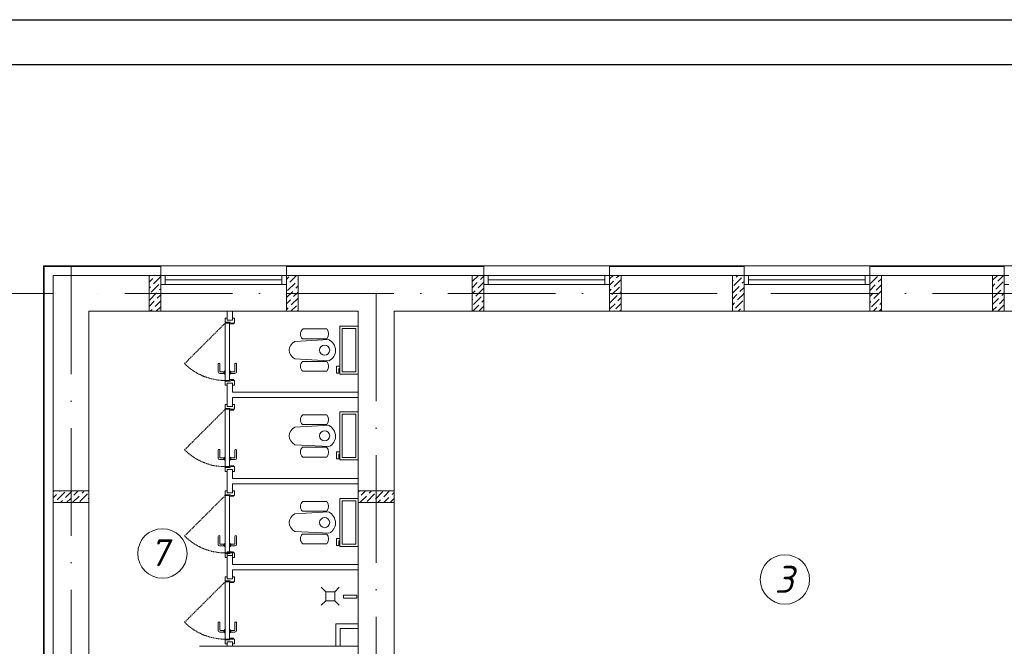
# Model space of a CAD drawing. Header units: millimetres. Extents: x 1114507 to 93926427, y 174473 to 817039.
# Tile 313 of 483: x 1853464 to 1864436, y 491671 to 498648. Entities that reach past the tile are written whole.
import ezdxf

# ---------------------------------------------------------------- set-up
doc = ezdxf.new("R2010")
doc.units = ezdxf.units.MM
doc.linetypes.add('ACAD_ISO10W100', pattern=[18, 12, -3, 0, -3])
doc.linetypes.add('Beruniy Xref$0$DASHED', pattern=[19.05, 12.7, -6.35])
for name, color, linetype, lineweight in [('expl', 234, 'Continuous', 13), ('размеры', 12, 'Continuous', 15), ('Сантехника', 150, 'Continuous', 13)]:
    doc.layers.add(name, color=color, linetype=linetype, lineweight=lineweight)
doc.layers.add('kcd_tx', color=7, linetype='Continuous')
doc.layers.add('АСО-стены кирпич 380 мм', color=7, linetype='Continuous', lineweight=35, true_color=0x745739)
doc.styles.get("Standard").update_dxf_attribs({"font": 'isocpeui.ttf'})

# ---------------------------------------------------------------- blocks, each defined once
blk = doc.blocks.new('blokqav2mak')
at = {"color": 252, "lineweight": 0, "ltscale": 100}
for p, q in [((1546682, 782732), (1545375, 782732)), ((1545375, 782732), (1545375, 775375)), ((1546682, 782625), (1546682, 782732)), ((1550282, 782732), (1548082, 782732)), ((1548082, 782625), (1548082, 782732)), ((1550282, 782625), (1550282, 782732)), ((1553182, 782732), (1551682, 782732)), ((1551682, 782625), (1551682, 782732)), ((1553182, 782625), (1553182, 782732)), ((1556082, 782732), (1554582, 782732)), ((1554582, 782625), (1554582, 782732)), ((1556082, 782625), (1556082, 782732))]:
    blk.add_line(p, q, dxfattribs=at)
at = {"color": 32, "lineweight": 0, "ltscale": 100}
for p, q in [((1546682, 782725), (1545382, 782725)), ((1545382, 782725), (1545382, 775375)), ((1550282, 782725), (1548082, 782725)), ((1553182, 782725), (1551682, 782725)), ((1556082, 782725), (1554582, 782725))]:
    blk.add_line(p, q, dxfattribs=at)
at = {"color": 1, "linetype": 'ACAD_ISO10W100', "lineweight": 0, "ltscale": 100}
for p, q in [((1545682, 782725), (1545682, 766825)), ((1572682, 782425), (1545682, 782425)), ((1549082, 782425), (1549082, 766825))]:
    blk.add_line(p, q, dxfattribs=at)
at = {"lineweight": 0, "ltscale": 100}
for p, q in [((1548082, 782732), (1546682, 782732)), ((1551682, 782732), (1550282, 782732)), ((1554582, 782732), (1553182, 782732)), ((1557482, 782732), (1556082, 782732)), ((1546682, 782625), (1545482, 782625)), ((1545482, 782625), (1545482, 775455)), ((1546682, 782225), (1546682, 782625)), ((1550282, 782625), (1548082, 782625)), ((1548082, 782225), (1548082, 782625)), ((1550282, 782625), (1550282, 782225)), ((1553182, 782625), (1551682, 782625)), ((1551682, 782625), (1551682, 782225)), ((1553182, 782625), (1553182, 782225)), ((1556082, 782625), (1554582, 782625)), ((1554582, 782625), (1554582, 782225)), ((1556082, 782625), (1556082, 782225)), ((1546682, 782225), (1545882, 782225)), ((1545882, 782225), (1545882, 775455)), ((1548082, 782225), (1546682, 782225)), ((1548882, 782225), (1548082, 782225)), ((1548882, 776325), (1548882, 782225)), ((1550282, 782225), (1549282, 782225)), ((1549282, 776325), (1549282, 782225)), ((1551682, 782225), (1550282, 782225)), ((1553182, 782225), (1551682, 782225)), ((1554582, 782225), (1553182, 782225)), ((1556082, 782225), (1554582, 782225)), ((1557482, 782225), (1556082, 782225)), ((1548682, 778495), (1548682, 778695)), ((1548682, 778695), (1548882, 778695)), ((1548882, 778695), (1548882, 778495)), ((1547112, 778495), (1548882, 778495)), ((1548882, 778495), (1548682, 778495))]:
    blk.add_line(p, q, dxfattribs=at)
at = {"linetype": 'Continuous', "lineweight": 0, "ltscale": 100}
for p, q in [((1546552, 782617, 0), (1546561, 782625, 0)), ((1546552, 782549, 0), (1546593, 782590, 0)), ((1546601, 782531, 0), (1546682, 782612, 0)), ((1546610, 782607, 0), (1546610, 782607, 0)), ((1546627, 782624, 0), (1546628, 782625, 0)), ((1548082, 782579, 0), (1548110, 782607, 0)), ((1548119, 782548, 0), (1548196, 782625, 0)), ((1548127, 782624, 0), (1548127, 782624, 0)), ((1548195, 782557, 0), (1548195, 782557, 0)), ((1548211, 782573, 0), (1548212, 782574, 0)), ((1550152, 782555, 0), (1550222, 782625, 0)), ((1550152, 782488, 0), (1550209, 782545, 0)), ((1550218, 782486, 0), (1550282, 782551, 0)), ((1550226, 782562, 0), (1550226, 782562, 0)), ((1550243, 782579, 0), (1550282, 782618, 0)), ((1551682, 782585, 0), (1551722, 782625, 0)), ((1551682, 782517, 0), (1551727, 782562, 0)), ((1551735, 782503, 0), (1551812, 782580, 0)), ((1551744, 782579, 0), (1551744, 782579, 0)), ((1551761, 782596, 0), (1551790, 782625, 0)), ((1553052, 782563, 0), (1553060, 782571, 0)), ((1553068, 782512, 0), (1553152, 782596, 0)), ((1553076, 782587, 0), (1553076, 782587, 0)), ((1553093, 782604, 0), (1553114, 782625, 0)), ((1553161, 782537, 0), (1553182, 782558, 0)), ((1553169, 782613, 0), (1553169, 782613, 0)), ((1554586, 782529, 0), (1554670, 782613, 0)), ((1554594, 782604, 0), (1554594, 782604, 0)), ((1554611, 782621, 0), (1554615, 782625, 0)), ((1554678, 782554, 0), (1554712, 782588, 0)), ((1555952, 782571, 0), (1556002, 782621, 0)), ((1555986, 782470, 0), (1556070, 782554, 0)), ((1555994, 782545, 0), (1555994, 782545, 0)), ((1556011, 782562, 0), (1556074, 782625, 0)), ((1546552, 782482, 0), (1546568, 782498, 0)), ((1546576, 782439, 0), (1546660, 782523, 0)), ((1546585, 782514, 0), (1546585, 782514, 0)), ((1546652, 782447, 0), (1546652, 782447, 0)), ((1546669, 782464, 0), (1546682, 782477, 0)), ((1546677, 782540, 0), (1546677, 782540, 0)), ((1548082, 782511, 0), (1548085, 782514, 0)), ((1548082, 782377, 0), (1548153, 782447, 0)), ((1548094, 782455, 0), (1548178, 782540, 0)), ((1548102, 782531, 0), (1548102, 782531, 0)), ((1548161, 782388, 0), (1548212, 782439, 0)), ((1548169, 782464, 0), (1548169, 782464, 0)), ((1548186, 782481, 0), (1548212, 782507, 0)), ((1550152, 782421, 0), (1550184, 782453, 0)), ((1550193, 782394, 0), (1550277, 782478, 0)), ((1550201, 782470, 0), (1550201, 782470, 0)), ((1551682, 782450, 0), (1551702, 782470, 0)), ((1551710, 782411, 0), (1551794, 782495, 0)), ((1551718, 782486, 0), (1551718, 782486, 0)), ((1551803, 782436, 0), (1551812, 782445, 0)), ((1551811, 782512, 0), (1551811, 782512, 0)), ((1553052, 782428, 0), (1553127, 782503, 0)), ((1553135, 782444, 0), (1553182, 782491, 0)), ((1553144, 782520, 0), (1553144, 782520, 0)), ((1554582, 782458, 0), (1554644, 782520, 0)), ((1554628, 782369, 0), (1554712, 782453, 0)), ((1554636, 782444, 0), (1554636, 782444, 0)), ((1554653, 782461, 0), (1554712, 782520, 0)), ((1554661, 782537, 0), (1554661, 782537, 0)), ((1555952, 782503, 0), (1555977, 782529, 0)), ((1555960, 782377, 0), (1556045, 782461, 0)), ((1555969, 782453, 0), (1555969, 782453, 0)), ((1556061, 782478, 0), (1556061, 782478, 0)), ((1556078, 782495, 0), (1556082, 782499, 0)), ((1546552, 782347, 0), (1546635, 782430, 0)), ((1546552, 782280, 0), (1546610, 782338, 0)), ((1546559, 782422, 0), (1546559, 782422, 0)), ((1546618, 782279, 0), (1546682, 782342, 0)), ((1546627, 782354, 0), (1546627, 782354, 0)), ((1546643, 782371, 0), (1546682, 782410, 0)), ((1548082, 782309, 0), (1548127, 782354, 0)), ((1548136, 782296, 0), (1548212, 782372, 0)), ((1548144, 782371, 0), (1548144, 782371, 0)), ((1550152, 782353, 0), (1550159, 782360, 0)), ((1550167, 782301, 0), (1550252, 782385, 0)), ((1550176, 782377, 0), (1550176, 782377, 0)), ((1550260, 782326, 0), (1550282, 782349, 0)), ((1550268, 782402, 0), (1550268, 782402, 0)), ((1551685, 782318, 0), (1551769, 782402, 0)), ((1551693, 782394, 0), (1551693, 782394, 0)), ((1551761, 782326, 0), (1551761, 782326, 0)), ((1551777, 782343, 0), (1551812, 782378, 0)), ((1551786, 782419, 0), (1551786, 782419, 0)), ((1553052, 782361, 0), (1553102, 782411, 0)), ((1553085, 782259, 0), (1553169, 782343, 0)), ((1553093, 782335, 0), (1553093, 782335, 0)), ((1553110, 782352, 0), (1553182, 782424, 0)), ((1553119, 782428, 0), (1553119, 782428, 0)), ((1554582, 782390, 0), (1554619, 782428, 0)), ((1554582, 782323, 0), (1554594, 782335, 0)), ((1554602, 782276, 0), (1554687, 782360, 0)), ((1554611, 782352, 0), (1554611, 782352, 0)), ((1554703, 782377, 0), (1554703, 782377, 0)), ((1555952, 782301, 0), (1556019, 782369, 0)), ((1556028, 782310, 0), (1556082, 782364, 0)), ((1556036, 782385, 0), (1556036, 782385, 0)), ((1556053, 782402, 0), (1556082, 782431, 0)), ((1546565, 782225, 0), (1546585, 782245, 0)), ((1546601, 782262, 0), (1546601, 782262, 0)), ((1546632, 782225, 0), (1546677, 782270, 0)), ((1548082, 782242, 0), (1548102, 782262, 0)), ((1548119, 782279, 0), (1548119, 782279, 0)), ((1548133, 782225, 0), (1548195, 782287, 0)), ((1548203, 782228, 0), (1548212, 782237, 0)), ((1548211, 782304, 0), (1548211, 782304, 0)), ((1550159, 782225, 0), (1550226, 782293, 0)), ((1550235, 782234, 0), (1550282, 782281, 0)), ((1550243, 782310, 0), (1550243, 782310, 0)), ((1551682, 782248, 0), (1551744, 782310, 0)), ((1551735, 782234, 0), (1551735, 782234, 0)), ((1551752, 782251, 0), (1551812, 782311, 0)), ((1551794, 782225, 0), (1551811, 782242, 0)), ((1553052, 782294, 0), (1553076, 782318, 0)), ((1553068, 782242, 0), (1553068, 782242, 0)), ((1553118, 782225, 0), (1553144, 782251, 0)), ((1553161, 782268, 0), (1553161, 782268, 0)), ((1553178, 782284, 0), (1553182, 782289, 0)), ((1554586, 782259, 0), (1554586, 782259, 0)), ((1554619, 782225, 0), (1554661, 782268, 0)), ((1554678, 782284, 0), (1554678, 782284, 0)), ((1554686, 782225, 0), (1554712, 782251, 0)), ((1554695, 782301, 0), (1554712, 782318, 0)), ((1555952, 782234, 0), (1555994, 782276, 0)), ((1556010, 782225, 0), (1556082, 782297, 0)), ((1556011, 782293, 0), (1556011, 782293, 0)), ((1556078, 782225, 0), (1556078, 782225, 0)), ((1545482, 780214, 0), (1545493, 780225, 0)), ((1545482, 780147, 0), (1545519, 780185, 0)), ((1545528, 780126, 0), (1545612, 780210, 0)), ((1545536, 780201, 0), (1545536, 780201, 0)), ((1545553, 780218, 0), (1545560, 780225, 0)), ((1545604, 780134, 0), (1545604, 780134, 0)), ((1545620, 780151, 0), (1545695, 780225, 0)), ((1545632, 780095, 0), (1545679, 780142, 0)), ((1545696, 780159, 0), (1545696, 780159, 0)), ((1545699, 780095, 0), (1545772, 780168, 0)), ((1545713, 780176, 0), (1545762, 780225, 0)), ((1545780, 780109, 0), (1545865, 780193, 0)), ((1545789, 780185, 0), (1545789, 780185, 0)), ((1545806, 780201, 0), (1545829, 780225, 0)), ((1545873, 780134, 0), (1545882, 780143, 0)), ((1545881, 780210, 0), (1545881, 780210, 0)), ((1548882, 780212, 0), (1548895, 780225, 0)), ((1548897, 780159, 0), (1548897, 780159, 0)), ((1548900, 780095, 0), (1548973, 780168, 0)), ((1548914, 780176, 0), (1548963, 780225, 0)), ((1548981, 780109, 0), (1549065, 780193, 0)), ((1548989, 780185, 0), (1548989, 780185, 0)), ((1549006, 780201, 0), (1549030, 780225, 0)), ((1549074, 780134, 0), (1549158, 780218, 0)), ((1549082, 780210, 0), (1549082, 780210, 0)), ((1549149, 780142, 0), (1549149, 780142, 0)), ((1549166, 780159, 0), (1549232, 780225, 0)), ((1549169, 780095, 0), (1549225, 780151, 0)), ((1549237, 780095, 0), (1549282, 780140, 0)), ((1549242, 780168, 0), (1549242, 780168, 0)), ((1549259, 780185, 0), (1549282, 780208, 0)), ((1545511, 780109, 0), (1545511, 780109, 0)), ((1545565, 780095, 0), (1545587, 780117, 0)), ((1545834, 780095, 0), (1545839, 780100, 0)), ((1545856, 780117, 0), (1545856, 780117, 0)), ((1549035, 780095, 0), (1549040, 780100, 0)), ((1549057, 780117, 0), (1549057, 780117, 0)), ((1549102, 780095, 0), (1549132, 780126, 0))]:
    blk.add_line(p, q, dxfattribs=at)
at = {"color": 5, "lineweight": 0}
for p, q in [((1546732, 782625), (1546682, 782625)), ((1546682, 782625), (1546682, 782525)), ((1548032, 782625), (1546732, 782625)), ((1546732, 782525), (1546732, 782625)), ((1548032, 782575), (1546732, 782575)), ((1548032, 782525), (1548032, 782625)), ((1548032, 782625), (1548082, 782625)), ((1548082, 782625), (1548082, 782525)), ((1550332, 782625), (1550282, 782625)), ((1550282, 782625), (1550282, 782525)), ((1551632, 782625), (1550332, 782625)), ((1550332, 782525), (1550332, 782625)), ((1551632, 782575), (1550332, 782575)), ((1551632, 782525), (1551632, 782625)), ((1551632, 782625), (1551682, 782625)), ((1551682, 782625), (1551682, 782525)), ((1553232, 782625), (1553182, 782625)), ((1553182, 782625), (1553182, 782525)), ((1554532, 782625), (1553232, 782625)), ((1553232, 782525), (1553232, 782625)), ((1554532, 782575), (1553232, 782575)), ((1554532, 782525), (1554532, 782625)), ((1554532, 782625), (1554582, 782625)), ((1554582, 782625), (1554582, 782525)), ((1556132, 782625), (1556082, 782625)), ((1556082, 782625), (1556082, 782525)), ((1546682, 782525), (1546732, 782525)), ((1548032, 782525), (1546732, 782525)), ((1548082, 782525), (1548032, 782525)), ((1550282, 782525), (1550332, 782525)), ((1551632, 782525), (1550332, 782525)), ((1551682, 782525), (1551632, 782525)), ((1553182, 782525), (1553232, 782525)), ((1554532, 782525), (1553232, 782525)), ((1554582, 782525), (1554532, 782525)), ((1556082, 782525), (1556132, 782525))]:
    blk.add_line(p, q, dxfattribs=at)
at = {"color": 0, "lineweight": 0}
for p, q in [((1547422, 782147), (1547400, 782147)), ((1547400, 782147), (1547400, 782103)), ((1547422, 782125), (1547482, 782125)), ((1547504, 782147), (1547482, 782147)), ((1547504, 782094), (1547504, 782147)), ((1547400, 782103), (1547457, 782103)), ((1547448, 782094), (1547400, 782094)), ((1547400, 782094), (1547400, 781456)), ((1547448, 781456), (1547448, 782094)), ((1547457, 782103), (1547457, 782086)), ((1547457, 782086), (1547496, 782086)), ((1547466, 782094), (1547504, 782094)), ((1547323, 781548), (1547323, 781639)), ((1547341, 781639), (1547341, 781556)), ((1547400, 781561), (1547391, 781561)), ((1547391, 781561), (1547391, 781526)), ((1547400, 781526), (1547400, 781561)), ((1547448, 781561), (1547457, 781561)), ((1547457, 781561), (1547457, 781526)), ((1547508, 781639), (1547508, 781556)), ((1547525, 781548), (1547525, 781639)), ((1547386, 781534), (1547336, 781534)), ((1547345, 781552), (1547386, 781552)), ((1547386, 781534), (1547386, 781552)), ((1547391, 781556), (1547391, 781556)), ((1547391, 781530), (1547391, 781530)), ((1547391, 781526), (1547400, 781526)), ((1547400, 781456), (1547448, 781456)), ((1547400, 781403), (1547400, 781447)), ((1547400, 781447), (1547457, 781447)), ((1547457, 781526), (1547448, 781526)), ((1547458, 781556), (1547457, 781556)), ((1547457, 781530), (1547458, 781530)), ((1547457, 781447), (1547457, 781464)), ((1547457, 781464), (1547496, 781464)), ((1547503, 781552), (1547462, 781552)), ((1547462, 781534), (1547462, 781552)), ((1547462, 781534), (1547512, 781534)), ((1547466, 781456), (1547504, 781456)), ((1547504, 781456), (1547504, 781403)), ((1547422, 781403), (1547400, 781403)), ((1547422, 781425), (1547482, 781425)), ((1547504, 781403), (1547482, 781403)), ((1547422, 781187), (1547400, 781187)), ((1547400, 781187), (1547400, 781143)), ((1547400, 781143), (1547457, 781143)), ((1547448, 781134), (1547400, 781134)), ((1547400, 781134), (1547400, 780496)), ((1547422, 781165), (1547482, 781165)), ((1547448, 780496), (1547448, 781134)), ((1547457, 781143), (1547457, 781126)), ((1547457, 781126), (1547496, 781126)), ((1547466, 781134), (1547504, 781134)), ((1547504, 781187), (1547482, 781187)), ((1547504, 781134), (1547504, 781187)), ((1547323, 780588), (1547323, 780679)), ((1547341, 780679), (1547341, 780596)), ((1547508, 780679), (1547508, 780596)), ((1547525, 780588), (1547525, 780679)), ((1547386, 780574), (1547336, 780574)), ((1547345, 780592), (1547386, 780592)), ((1547386, 780574), (1547386, 780592)), ((1547400, 780601), (1547391, 780601)), ((1547391, 780601), (1547391, 780566)), ((1547391, 780596), (1547391, 780596)), ((1547391, 780570), (1547391, 780570)), ((1547400, 780566), (1547400, 780601)), ((1547448, 780601), (1547457, 780601)), ((1547457, 780601), (1547457, 780566)), ((1547458, 780596), (1547457, 780596)), ((1547457, 780570), (1547458, 780570)), ((1547503, 780592), (1547462, 780592)), ((1547462, 780574), (1547462, 780592)), ((1547462, 780574), (1547512, 780574)), ((1547391, 780566), (1547400, 780566)), ((1547400, 780496), (1547448, 780496)), ((1547400, 780443), (1547400, 780487)), ((1547400, 780487), (1547457, 780487)), ((1547422, 780465), (1547482, 780465)), ((1547457, 780566), (1547448, 780566)), ((1547457, 780487), (1547457, 780504)), ((1547457, 780504), (1547496, 780504)), ((1547466, 780496), (1547504, 780496)), ((1547504, 780496), (1547504, 780443)), ((1547422, 780443), (1547400, 780443)), ((1547504, 780443), (1547482, 780443)), ((1547422, 780227), (1547400, 780227)), ((1547400, 780227), (1547400, 780183)), ((1547400, 780183), (1547457, 780183)), ((1547448, 780174), (1547400, 780174)), ((1547400, 780174), (1547400, 779536)), ((1547422, 780205), (1547482, 780205)), ((1547448, 779536), (1547448, 780174)), ((1547457, 780183), (1547457, 780166)), ((1547457, 780166), (1547496, 780166)), ((1547466, 780174), (1547504, 780174)), ((1547504, 780227), (1547482, 780227)), ((1547504, 780174), (1547504, 780227)), ((1547323, 779628), (1547323, 779719)), ((1547341, 779719), (1547341, 779636)), ((1547508, 779719), (1547508, 779636)), ((1547525, 779628), (1547525, 779719)), ((1547386, 779614), (1547336, 779614)), ((1547345, 779632), (1547386, 779632)), ((1547386, 779614), (1547386, 779632)), ((1547400, 779641), (1547391, 779641)), ((1547391, 779641), (1547391, 779606)), ((1547391, 779636), (1547391, 779636)), ((1547391, 779610), (1547391, 779610)), ((1547391, 779606), (1547400, 779606)), ((1547400, 779606), (1547400, 779641)), ((1547448, 779641), (1547457, 779641)), ((1547457, 779606), (1547448, 779606)), ((1547457, 779641), (1547457, 779606)), ((1547458, 779636), (1547457, 779636)), ((1547457, 779610), (1547458, 779610)), ((1547503, 779632), (1547462, 779632)), ((1547462, 779614), (1547462, 779632)), ((1547462, 779614), (1547512, 779614)), ((1547400, 779536), (1547448, 779536)), ((1547400, 779483), (1547400, 779527)), ((1547400, 779527), (1547457, 779527)), ((1547422, 779483), (1547400, 779483)), ((1547422, 779505), (1547482, 779505)), ((1547457, 779527), (1547457, 779544)), ((1547457, 779544), (1547496, 779544)), ((1547466, 779536), (1547504, 779536)), ((1547504, 779483), (1547482, 779483)), ((1547504, 779536), (1547504, 779483)), ((1547422, 779267), (1547400, 779267)), ((1547400, 779267), (1547400, 779223)), ((1547504, 779267), (1547482, 779267)), ((1547504, 779214), (1547504, 779267)), ((1547400, 779223), (1547457, 779223)), ((1547448, 779214), (1547400, 779214)), ((1547400, 779214), (1547400, 778576)), ((1547422, 779245), (1547482, 779245)), ((1547448, 778576), (1547448, 779214)), ((1547457, 779223), (1547457, 779206)), ((1547457, 779206), (1547496, 779206)), ((1547466, 779214), (1547504, 779214)), ((1547323, 778668), (1547323, 778759)), ((1547341, 778759), (1547341, 778676)), ((1547508, 778759), (1547508, 778676)), ((1547525, 778668), (1547525, 778759)), ((1547386, 778654), (1547336, 778654)), ((1547345, 778672), (1547386, 778672)), ((1547386, 778654), (1547386, 778672)), ((1547400, 778681), (1547391, 778681)), ((1547391, 778681), (1547391, 778646)), ((1547391, 778676), (1547391, 778676)), ((1547391, 778650), (1547391, 778650)), ((1547391, 778646), (1547400, 778646)), ((1547400, 778646), (1547400, 778681)), ((1547448, 778681), (1547457, 778681)), ((1547457, 778646), (1547448, 778646)), ((1547457, 778681), (1547457, 778646)), ((1547458, 778676), (1547457, 778676)), ((1547457, 778650), (1547458, 778650)), ((1547503, 778672), (1547462, 778672)), ((1547462, 778654), (1547462, 778672)), ((1547462, 778654), (1547512, 778654)), ((1547400, 778576), (1547448, 778576)), ((1547400, 778523), (1547400, 778567)), ((1547400, 778567), (1547457, 778567)), ((1547422, 778523), (1547400, 778523)), ((1547422, 778545), (1547482, 778545)), ((1547457, 778567), (1547457, 778584)), ((1547457, 778584), (1547496, 778584)), ((1547466, 778576), (1547504, 778576)), ((1547504, 778523), (1547482, 778523)), ((1547504, 778576), (1547504, 778523))]:
    blk.add_line(p, q, dxfattribs=at)
at = {"color": 0, "linetype": 'Beruniy Xref$0$DASHED', "lineweight": 0}
for p, q in [((1547400, 782094), (1546948, 781643)), ((1547400, 781134), (1546948, 780683)), ((1547400, 780174), (1546948, 779723)), ((1547400, 779214), (1546948, 778763))]:
    blk.add_line(p, q, dxfattribs=at)
at = {"lineweight": 0}
for p, q in [((1548470, 779153), (1548520, 779103)), ((1548670, 779153), (1548620, 779103)), ((1548620, 779103), (1548520, 779103)), ((1548520, 779103), (1548520, 779003)), ((1548620, 779003), (1548620, 779103)), ((1548719, 779032), (1548719, 779066)), ((1548719, 779066), (1548866, 779066)), ((1548866, 779066), (1548866, 779032)), ((1548470, 778953), (1548520, 779003)), ((1548520, 779003), (1548620, 779003)), ((1548670, 778953), (1548620, 779003)), ((1548866, 779032), (1548719, 779032))]:
    blk.add_line(p, q, dxfattribs=at)
at = {"color": 144, "lineweight": 0, "ltscale": 100}
for p, q in [((1548882, 778745), (1548632, 778745)), ((1548632, 778745), (1548632, 778495))]:
    blk.add_line(p, q, dxfattribs=at)
at = {"color": 0, "linetype": 'Beruniy Xref$0$DASHED', "lineweight": 0}
for centre in [(1547400, 782094), (1547400, 781134), (1547400, 780174), (1547400, 779214)]:
    blk.add_arc(centre, 639, 225, 270, dxfattribs=at)
at = {"color": 0, "lineweight": 0}
for centre, radius, start, end in [((1547332, 781639), 8.75, 360, 180), ((1547517, 781639), 8.75, 360, 180), ((1547336, 781548), 13.1, 180, 270), ((1547345, 781556), 4.37, 180, 270), ((1547391, 781552), 4.37, 90, 180), ((1547391, 781534), 4.37, 180, 270), ((1547458, 781552), 4.37, 360, 90), ((1547458, 781534), 4.37, 270, 360), ((1547503, 781556), 4.37, 270, 360), ((1547512, 781548), 13.1, 270, 360), ((1547332, 780679), 8.75, 360, 180), ((1547517, 780679), 8.75, 360, 180), ((1547336, 780588), 13.1, 180, 270), ((1547345, 780596), 4.37, 180, 270), ((1547391, 780592), 4.37, 90, 180), ((1547391, 780574), 4.37, 180, 270), ((1547458, 780592), 4.37, 360, 90), ((1547458, 780574), 4.37, 270, 360), ((1547503, 780596), 4.37, 270, 360), ((1547512, 780588), 13.1, 270, 360), ((1547332, 779719), 8.75, 360, 180), ((1547517, 779719), 8.75, 360, 180), ((1547336, 779628), 13.1, 180, 270), ((1547345, 779636), 4.37, 180, 270), ((1547391, 779632), 4.37, 90, 180), ((1547391, 779614), 4.37, 180, 270), ((1547458, 779632), 4.37, 360, 90), ((1547458, 779614), 4.37, 270, 360), ((1547503, 779636), 4.37, 270, 360), ((1547512, 779628), 13.1, 270, 360), ((1547332, 778759), 8.75, 360, 180), ((1547517, 778759), 8.75, 360, 180), ((1547336, 778668), 13.1, 180, 270), ((1547345, 778676), 4.37, 180, 270), ((1547391, 778672), 4.37, 90, 180), ((1547391, 778654), 4.37, 180, 270), ((1547458, 778672), 4.37, 360, 90), ((1547458, 778654), 4.37, 270, 360), ((1547503, 778676), 4.37, 270, 360), ((1547512, 778668), 13.1, 270, 360)]:
    blk.add_arc(centre, radius, start, end, dxfattribs=at)
at = {"layer": 'kcd_tx', "color": 152, "lineweight": 0, "ltscale": 100}
for q in [(1540855, 782425), (1541780, 782425)]:
    blk.add_line((1545482, 782425), q, dxfattribs=at)
at = {"layer": 'АСО-стены кирпич 380 мм', "color": 5, "lineweight": 0}
for p, q in [((1547422, 782125), (1547422, 782225)), ((1547482, 782225), (1547482, 782125)), ((1547482, 782125), (1547422, 782125)), ((1547422, 781165), (1547422, 781425)), ((1547422, 781425), (1547482, 781425)), ((1547482, 781425), (1547482, 781325)), ((1547482, 781325), (1548882, 781325)), ((1547482, 781265), (1547482, 781165)), ((1548882, 781265), (1547482, 781265)), ((1548882, 781325), (1548882, 781265)), ((1547482, 781165), (1547422, 781165)), ((1547422, 780205), (1547422, 780465)), ((1547422, 780465), (1547482, 780465)), ((1547482, 780465), (1547482, 780365)), ((1547482, 780365), (1548882, 780365)), ((1548882, 780365), (1548882, 780305)), ((1547482, 780305), (1547482, 780205)), ((1548882, 780305), (1547482, 780305)), ((1547482, 780205), (1547422, 780205)), ((1547422, 779245), (1547422, 779545)), ((1547422, 779545), (1547482, 779545)), ((1547482, 779545), (1547482, 779405)), ((1547482, 779405), (1548882, 779405)), ((1548882, 779405), (1548882, 779345)), ((1547482, 779345), (1547482, 779245)), ((1548882, 779345), (1547482, 779345)), ((1547482, 779245), (1547422, 779245)), ((1547422, 778495), (1547422, 778545)), ((1547482, 778545), (1547482, 778495))]:
    blk.add_line(p, q, dxfattribs=at)
at = {"layer": 'размеры', "lineweight": 0, "ltscale": 5}
for p, q in [((1546552, 782625), (1546682, 782625)), ((1546552, 782225), (1546552, 782625)), ((1546682, 782625), (1546682, 782225)), ((1548082, 782625), (1548212, 782625)), ((1548082, 782225), (1548082, 782625)), ((1548212, 782625), (1548212, 782225)), ((1550282, 782625), (1550152, 782625)), ((1550152, 782625), (1550152, 782225)), ((1550282, 782225), (1550282, 782625)), ((1551812, 782625), (1551682, 782625)), ((1551682, 782625), (1551682, 782225)), ((1551812, 782225), (1551812, 782625)), ((1553182, 782625), (1553052, 782625)), ((1553052, 782625), (1553052, 782225)), ((1553182, 782225), (1553182, 782625)), ((1554712, 782625), (1554582, 782625)), ((1554582, 782625), (1554582, 782225)), ((1554712, 782225), (1554712, 782625)), ((1556082, 782625), (1555952, 782625)), ((1555952, 782625), (1555952, 782225)), ((1556082, 782225), (1556082, 782625)), ((1546682, 782225), (1546552, 782225)), ((1548212, 782225), (1548082, 782225)), ((1550152, 782225), (1550282, 782225)), ((1551682, 782225), (1551812, 782225)), ((1553052, 782225), (1553182, 782225)), ((1554582, 782225), (1554712, 782225)), ((1555952, 782225), (1556082, 782225)), ((1545482, 780095), (1545482, 780225)), ((1545482, 780225), (1545882, 780225)), ((1545882, 780225), (1545482, 780225)), ((1545482, 780225), (1545482, 780095)), ((1545882, 780225), (1545882, 780095)), ((1545882, 780095), (1545882, 780225)), ((1548882, 780095), (1548882, 780225)), ((1548882, 780225), (1549282, 780225)), ((1549282, 780225), (1548882, 780225)), ((1548882, 780225), (1548882, 780095)), ((1549282, 780225), (1549282, 780095)), ((1549282, 780095), (1549282, 780225)), ((1545882, 780095), (1545482, 780095)), ((1545482, 780095), (1545882, 780095)), ((1549282, 780095), (1548882, 780095)), ((1548882, 780095), (1549282, 780095))]:
    blk.add_line(p, q, dxfattribs=at)
at = {"layer": 'Сантехника', "lineweight": 0}
for p, q in [((1548265, 782028), (1548531, 782028)), ((1548882, 782059), (1548679, 782059)), ((1548679, 782059), (1548679, 781526)), ((1548857, 782034), (1548704, 782034)), ((1548704, 782034), (1548704, 781551)), ((1548857, 781551), (1548857, 782034)), ((1548882, 781526), (1548882, 782059)), ((1548553, 781911), (1548174, 781890)), ((1548260, 781920), (1548531, 781920)), ((1548174, 781694), (1548556, 781674)), ((1548260, 781665), (1548531, 781665)), ((1548265, 781557), (1548531, 781557)), ((1548679, 781615), (1548641, 781615)), ((1548641, 781615), (1548641, 781538)), ((1548666, 781538), (1548666, 781589)), ((1548666, 781589), (1548679, 781589)), ((1548641, 781538), (1548666, 781538)), ((1548679, 781526), (1548882, 781526)), ((1548704, 781551), (1548857, 781551)), ((1548265, 781073), (1548531, 781073)), ((1548882, 781105), (1548679, 781105)), ((1548679, 781105), (1548679, 780571)), ((1548857, 781080), (1548704, 781080)), ((1548704, 781080), (1548704, 780596)), ((1548857, 780596), (1548857, 781080)), ((1548882, 780571), (1548882, 781105)), ((1548553, 780956), (1548174, 780936)), ((1548260, 780965), (1548531, 780965)), ((1548174, 780740), (1548556, 780719)), ((1548260, 780711), (1548531, 780711)), ((1548265, 780602), (1548531, 780602)), ((1548679, 780660), (1548641, 780660)), ((1548641, 780660), (1548641, 780584)), ((1548641, 780584), (1548666, 780584)), ((1548666, 780584), (1548666, 780635)), ((1548666, 780635), (1548679, 780635)), ((1548679, 780571), (1548882, 780571)), ((1548704, 780596), (1548857, 780596)), ((1548882, 780139), (1548679, 780139)), ((1548679, 780139), (1548679, 779606)), ((1548882, 779606), (1548882, 780139)), ((1548265, 780108), (1548531, 780108)), ((1548857, 780114), (1548704, 780114)), ((1548704, 780114), (1548704, 779631)), ((1548857, 779631), (1548857, 780114)), ((1548553, 779991), (1548174, 779970)), ((1548260, 780000), (1548531, 780000)), ((1548174, 779774), (1548556, 779754)), ((1548260, 779745), (1548531, 779745)), ((1548679, 779695), (1548641, 779695)), ((1548641, 779695), (1548641, 779618)), ((1548265, 779637), (1548531, 779637)), ((1548641, 779618), (1548666, 779618)), ((1548666, 779618), (1548666, 779669)), ((1548666, 779669), (1548679, 779669)), ((1548679, 779606), (1548882, 779606)), ((1548704, 779631), (1548857, 779631))]:
    blk.add_line(p, q, dxfattribs=at)
for centre in [(1548508, 781792), (1548508, 780838), (1548508, 779872)]:
    blk.add_circle(centre, 56.3, dxfattribs=at)
for centre, radius, start, end in [((1548309, 781971), 71.6, 128.0827, 226.1727), ((1548469, 781974), 82.1, 318.785, 41.145), ((1548309, 781613), 71.6, 133.8273, 231.9173), ((1548469, 781611), 82.1, 318.855, 41.215), ((1548309, 781017), 71.6, 128.0827, 226.1727), ((1548469, 781019), 82.1, 318.785, 41.145), ((1548309, 780659), 71.6, 133.8273, 231.9173), ((1548469, 780656), 82.1, 318.855, 41.215), ((1548309, 780051), 71.6, 128.0827, 226.1727), ((1548469, 780054), 82.1, 318.785, 41.145), ((1548309, 779693), 71.6, 133.8273, 231.9173), ((1548469, 779691), 82.1, 318.855, 41.215)]:
    blk.add_arc(centre, radius, start, end, dxfattribs=at)
at = {"layer": 'Сантехника', "lineweight": 0, "extrusion": (0, 0, -1)}
for centre, major_axis, ratio, start_param, end_param in [((1548252, 781792), (138, 0), 0.859529, 2.169462, 4.113723), ((1548501, 781794), (71, -111), 0.957892, 4.142259, 6.427427), ((1548252, 780838), (138, 0), 0.859529, 2.169462, 4.113723), ((1548501, 780839), (71, -111), 0.957892, 4.142259, 6.427427), ((1548252, 779872), (138, 0), 0.859529, 2.169462, 4.113723), ((1548501, 779874), (71, -111), 0.957892, 4.142259, 6.427427)]:
    blk.add_ellipse(centre, major_axis=major_axis, ratio=ratio, start_param=start_param, end_param=end_param, dxfattribs=at)

msp = doc.modelspace()

# ---------------------------------------------------------------- linework, layer by layer
at = {"color": 5, "elevation": 0}
msp.add_lwpolyline([(1846182.4, 498647.8), (1899040.4, 498647.8), (1899040.4, 468947.8), (1846182.4, 468947.8)], close=True, dxfattribs=at)
at = {"color": 5, "lineweight": 30, "elevation": 0}
msp.add_lwpolyline([(1848182.4, 498147.8), (1898540.4, 498147.8), (1898540.4, 469447.8), (1848182.4, 469447.8)], close=True, dxfattribs=at)
at = {"layer": 'Defpoints', "color": 3, "linetype": 'ByBlock', "elevation": 0}
msp.add_lwpolyline([(1846182.4, 498647.8), (1888182.4, 498647.8), (1888182.4, 468947.8), (1846182.4, 468947.8)], close=True, dxfattribs=at)
at = {"layer": 'expl', "lineweight": 0}
for centre in [(1855054.8, 492704.8), (1861991.6, 492415.3)]:
    msp.add_circle(centre, 275.1, dxfattribs=at)

# ---------------------------------------------------------------- block references
at = {"color": 0}
msp.add_blockref('blokqav2mak', (308354.5, -286823.9), dxfattribs=at)

# ---------------------------------------------------------------- texts
at = {"lineweight": 0, "char_height": 300, "width": 349.19}
for s, insert, attachment_point in [('7', (1855117.2, 492863), 3), ('3', (1862088, 492266.6), 9)]:
    msp.add_mtext(s, dxfattribs=dict(at, insert=insert, attachment_point=attachment_point))

doc.saveas('drawing.dxf')
